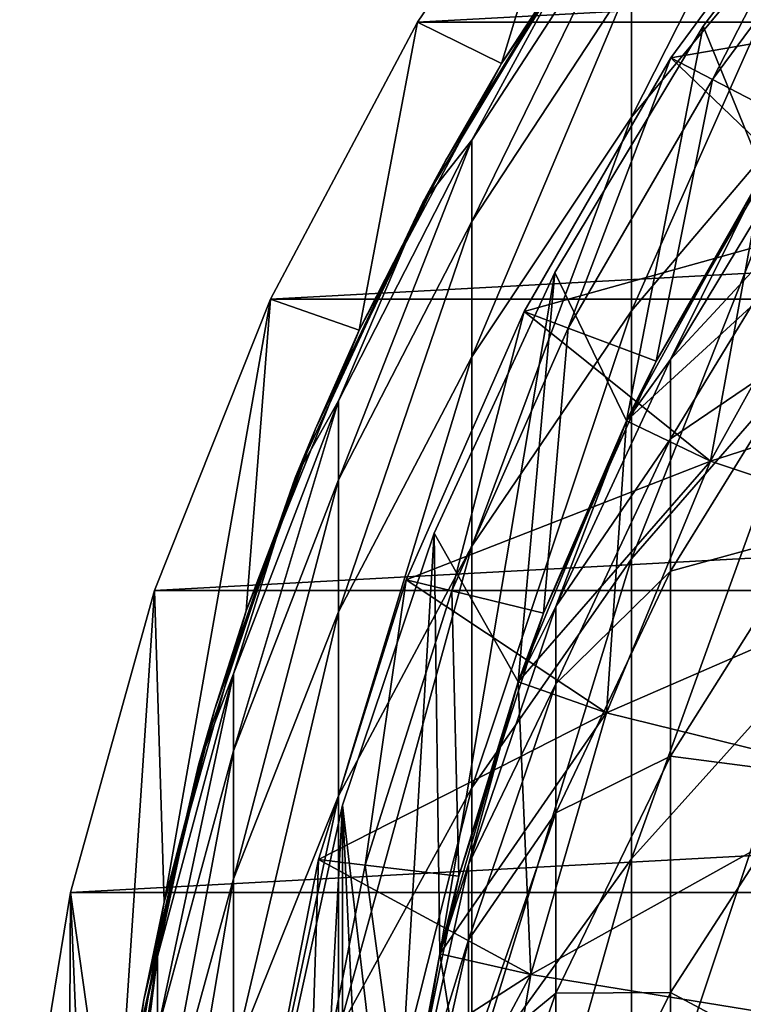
# Model space of a CAD drawing. Header units: millimetres. Extents: x -25 to 64, y -3 to 358.
# Tile 303 of 327: x -15.41 to -11.54, y 344.93 to 350.2. Entities that reach past the tile are written whole.
import ezdxf

# ---------------------------------------------------------------- set-up
doc = ezdxf.new("R2010")
doc.units = ezdxf.units.MM
doc.header["$LTSCALE"] = 52.148148
for name, color, linetype in [('387', 7, 'CONTINUOUS'), ('388', 7, 'CONTINUOUS'), ('390', 7, 'CONTINUOUS'), ('391', 7, 'CONTINUOUS'), ('392', 7, 'CONTINUOUS'), ('397', 7, 'CONTINUOUS'), ('399', 7, 'CONTINUOUS'), ('400', 7, 'CONTINUOUS'), ('401', 7, 'CONTINUOUS'), ('402', 7, 'CONTINUOUS'), ('403', 7, 'CONTINUOUS'), ('404', 7, 'CONTINUOUS'), ('419', 7, 'CONTINUOUS'), ('421', 7, 'CONTINUOUS'), ('422', 7, 'CONTINUOUS'), ('423', 7, 'CONTINUOUS'), ('424', 7, 'CONTINUOUS'), ('425', 7, 'CONTINUOUS'), ('426', 7, 'CONTINUOUS'), ('427', 7, 'CONTINUOUS'), ('428', 7, 'CONTINUOUS'), ('429', 7, 'CONTINUOUS'), ('430', 7, 'CONTINUOUS'), ('431', 7, 'CONTINUOUS'), ('432', 7, 'CONTINUOUS'), ('433', 7, 'CONTINUOUS'), ('434', 7, 'CONTINUOUS'), ('453', 7, 'CONTINUOUS'), ('454', 7, 'CONTINUOUS'), ('455', 7, 'CONTINUOUS'), ('484', 7, 'CONTINUOUS')]:
    doc.layers.add(name, color=color, linetype=linetype)

msp = doc.modelspace()

# ---------------------------------------------------------------- linework, layer by layer
at = {"layer": '387', "color": 7, "linetype": 'CONTINUOUS', "true_color": 0xaaaaaa}
for points in [[(-11.1472, 350.8726, 32.8214), (-12.1353, 349.6827, 33.0914), (-11.1472, 351.6332, 36.8704), (-11.1472, 350.8726, 32.8214)], [(-11.1472, 351.6332, 36.8704), (-12.1353, 349.6827, 33.0914), (-12.1353, 350.4264, 37.0507), (-11.1472, 351.6332, 36.8704)], [(-12.1353, 350.4264, 37.0507), (-12.9904, 349.1241, 37.2452), (-12.1353, 350.872, 41.0545), (-12.1353, 350.4264, 37.0507)], [(-12.1353, 350.872, 41.0545), (-12.9904, 349.1241, 37.2452), (-12.9904, 349.5587, 41.1511), (-12.1353, 350.872, 41.0545)], [(-12.1353, 350.872, 41.0545), (-12.9904, 349.5587, 41.1511), (-12.4153, 350.6178, 45), (-12.1353, 350.872, 41.0545)], [(-11.1472, 349.8112, 28.8405), (-12.1353, 348.6448, 29.1988), (-11.1472, 350.8726, 32.8214), (-11.1472, 349.8112, 28.8405)], [(-11.1472, 350.8726, 32.8214), (-12.1353, 348.6448, 29.1988), (-12.1353, 349.6827, 33.0914), (-11.1472, 350.8726, 32.8214)], [(-12.4153, 350.6178, 45), (-12.9904, 349.5587, 41.1511), (-13.2527, 349.2261, 45), (-12.4153, 350.6178, 45)], [(-12.1353, 349.6827, 33.0914), (-12.9904, 348.3985, 33.3827), (-12.1353, 350.4264, 37.0507), (-12.1353, 349.6827, 33.0914)], [(-12.1353, 350.4264, 37.0507), (-12.9904, 348.3985, 33.3827), (-12.9904, 349.1241, 37.2452), (-12.1353, 350.4264, 37.0507)], [(-11.1472, 348.455, 24.9502), (-12.1353, 347.3187, 25.3947), (-11.1472, 349.8112, 28.8405), (-11.1472, 348.455, 24.9502)], [(-11.1472, 349.8112, 28.8405), (-12.1353, 347.3187, 25.3947), (-12.1353, 348.6448, 29.1988), (-11.1472, 349.8112, 28.8405)], [(-12.1353, 348.6448, 29.1988), (-12.9904, 347.3861, 29.5854), (-12.1353, 349.6827, 33.0914), (-12.1353, 348.6448, 29.1988)], [(-12.1353, 349.6827, 33.0914), (-12.9904, 347.3861, 29.5854), (-12.9904, 348.3985, 33.3827), (-12.1353, 349.6827, 33.0914)], [(-12.9904, 349.1241, 37.2452), (-13.7032, 347.7405, 37.4518), (-12.9904, 349.5587, 41.1511), (-12.9904, 349.1241, 37.2452)], [(-12.9904, 349.5587, 41.1511), (-13.7032, 347.7405, 37.4518), (-13.7032, 348.1635, 41.2536), (-12.9904, 349.5587, 41.1511)], [(-12.9904, 349.5587, 41.1511), (-13.7032, 348.1635, 41.2536), (-13.2527, 349.2261, 45), (-12.9904, 349.5587, 41.1511)], [(-13.2527, 349.2261, 45), (-13.7032, 348.1635, 41.2536), (-13.9347, 347.7521, 45), (-13.2527, 349.2261, 45)], [(-12.9904, 348.3985, 33.3827), (-13.7032, 347.0343, 33.6923), (-12.9904, 349.1241, 37.2452), (-12.9904, 348.3985, 33.3827)], [(-12.9904, 349.1241, 37.2452), (-13.7032, 347.0343, 33.6923), (-13.7032, 347.7405, 37.4518), (-12.9904, 349.1241, 37.2452)], [(-12.1353, 347.3187, 25.3947), (-12.9904, 346.0924, 25.8744), (-12.1353, 348.6448, 29.1988), (-12.1353, 347.3187, 25.3947)], [(-12.1353, 348.6448, 29.1988), (-12.9904, 346.0924, 25.8744), (-12.9904, 347.3861, 29.5854), (-12.1353, 348.6448, 29.1988)], [(-11.1472, 346.8116, 21.1723), (-12.1353, 345.7117, 21.7006), (-11.1472, 348.455, 24.9502), (-11.1472, 346.8116, 21.1723)], [(-11.1472, 348.455, 24.9502), (-12.1353, 345.7117, 21.7006), (-12.1353, 347.3187, 25.3947), (-11.1472, 348.455, 24.9502)], [(-12.9904, 347.3861, 29.5854), (-13.7032, 346.0488, 29.9962), (-12.9904, 348.3985, 33.3827), (-12.9904, 347.3861, 29.5854)], [(-12.9904, 348.3985, 33.3827), (-13.7032, 346.0488, 29.9962), (-13.7032, 347.0343, 33.6923), (-12.9904, 348.3985, 33.3827)], [(-13.7032, 347.7405, 37.4518), (-14.2658, 346.2908, 37.6683), (-13.7032, 348.1635, 41.2536), (-13.7032, 347.7405, 37.4518)], [(-13.7032, 348.1635, 41.2536), (-14.2658, 346.2908, 37.6683), (-14.2658, 346.7017, 41.3611), (-13.7032, 348.1635, 41.2536)], [(-13.7032, 348.1635, 41.2536), (-14.2658, 346.7017, 41.3611), (-13.9347, 347.7521, 45), (-13.7032, 348.1635, 41.2536)], [(-13.9347, 347.7521, 45), (-14.2658, 346.7017, 41.3611), (-14.4532, 346.2129, 45), (-13.9347, 347.7521, 45)], [(-13.7032, 347.0343, 33.6923), (-14.2658, 345.6048, 34.0167), (-13.7032, 347.7405, 37.4518), (-13.7032, 347.0343, 33.6923)], [(-13.7032, 347.7405, 37.4518), (-14.2658, 345.6048, 34.0167), (-14.2658, 346.2908, 37.6683), (-13.7032, 347.7405, 37.4518)], [(-12.9904, 346.0924, 25.8744), (-13.7032, 344.7895, 26.3841), (-12.9904, 347.3861, 29.5854), (-12.9904, 346.0924, 25.8744)], [(-12.9904, 347.3861, 29.5854), (-13.7032, 344.7895, 26.3841), (-13.7032, 346.0488, 29.9962), (-12.9904, 347.3861, 29.5854)], [(-12.1353, 345.7117, 21.7006), (-12.9904, 344.5247, 22.2706), (-12.1353, 347.3187, 25.3947), (-12.1353, 345.7117, 21.7006)], [(-12.1353, 347.3187, 25.3947), (-12.9904, 344.5247, 22.2706), (-12.9904, 346.0924, 25.8744), (-12.1353, 347.3187, 25.3947)], [(-13.7032, 346.0488, 29.9962), (-14.2658, 344.6476, 30.4265), (-13.7032, 347.0343, 33.6923), (-13.7032, 346.0488, 29.9962)], [(-13.7032, 347.0343, 33.6923), (-14.2658, 344.6476, 30.4265), (-14.2658, 345.6048, 34.0167), (-13.7032, 347.0343, 33.6923)], [(-11.1472, 344.8901, 17.5279), (-12.1353, 343.8328, 18.1369), (-11.1472, 346.8116, 21.1723), (-11.1472, 344.8901, 17.5279)], [(-11.1472, 346.8116, 21.1723), (-12.1353, 343.8328, 18.1369), (-12.1353, 345.7117, 21.7006), (-11.1472, 346.8116, 21.1723)], [(-14.2658, 346.2908, 37.6683), (-14.6722, 344.7908, 37.8924), (-14.2658, 346.7017, 41.3611), (-14.2658, 346.2908, 37.6683)], [(-14.2658, 346.7017, 41.3611), (-14.6722, 344.7908, 37.8924), (-14.6722, 345.1892, 41.4723), (-14.2658, 346.7017, 41.3611)], [(-14.2658, 346.7017, 41.3611), (-14.6722, 345.1892, 41.4723), (-14.4532, 346.2129, 45), (-14.2658, 346.7017, 41.3611)], [(-14.2658, 345.6048, 34.0167), (-14.6722, 344.1258, 34.3522), (-14.2658, 346.2908, 37.6683), (-14.2658, 345.6048, 34.0167)], [(-14.2658, 346.2908, 37.6683), (-14.6722, 344.1258, 34.3522), (-14.6722, 344.7908, 37.8924), (-14.2658, 346.2908, 37.6683)], [(-14.4532, 346.2129, 45), (-14.6722, 345.1892, 41.4723), (-14.8024, 344.6267, 45), (-14.4532, 346.2129, 45)], [(-13.7032, 344.7895, 26.3841), (-14.2658, 343.4245, 26.9181), (-13.7032, 346.0488, 29.9962), (-13.7032, 344.7895, 26.3841)], [(-13.7032, 346.0488, 29.9962), (-14.2658, 343.4245, 26.9181), (-14.2658, 344.6476, 30.4265), (-13.7032, 346.0488, 29.9962)], [(-12.9904, 344.5247, 22.2706), (-13.7032, 343.2636, 22.8763), (-12.9904, 346.0924, 25.8744), (-12.9904, 344.5247, 22.2706)], [(-12.9904, 346.0924, 25.8744), (-13.7032, 343.2636, 22.8763), (-13.7032, 344.7895, 26.3841), (-12.9904, 346.0924, 25.8744)], [(-12.1353, 343.8328, 18.1369), (-12.9904, 342.6918, 18.7942), (-12.1353, 345.7117, 21.7006), (-12.1353, 343.8328, 18.1369)], [(-12.1353, 345.7117, 21.7006), (-12.9904, 342.6918, 18.7942), (-12.9904, 344.5247, 22.2706), (-12.1353, 345.7117, 21.7006)], [(-14.2658, 344.6476, 30.4265), (-14.6722, 343.1978, 30.8718), (-14.2658, 345.6048, 34.0167), (-14.2658, 344.6476, 30.4265)], [(-14.2658, 345.6048, 34.0167), (-14.6722, 343.1978, 30.8718), (-14.6722, 344.1258, 34.3522), (-14.2658, 345.6048, 34.0167)], [(-14.6722, 344.7908, 37.8924), (-14.9178, 343.2571, 38.1214), (-14.6722, 345.1892, 41.4723), (-14.6722, 344.7908, 37.8924)], [(-14.6722, 345.1892, 41.4723), (-14.9178, 343.2571, 38.1214), (-14.9178, 343.6426, 41.586), (-14.6722, 345.1892, 41.4723)], [(-14.6722, 345.1892, 41.4723), (-14.9178, 343.6426, 41.586), (-14.8024, 344.6267, 45), (-14.6722, 345.1892, 41.4723)]]:
    msp.add_3dface(points, dxfattribs=at)
at = {"layer": '388', "color": 7, "linetype": 'CONTINUOUS', "true_color": 0xaaaaaa}
for points in [[(-11.9274, 348.3854, 41.2373), (-11.1738, 349.1993, 37.234), (-11.1738, 349.6345, 41.1455), (-11.9274, 348.3854, 41.2373)], [(-11.9274, 348.3854, 41.2373), (-11.1738, 349.6345, 41.1455), (-11.4308, 349.3824, 45), (-11.9274, 348.3854, 41.2373)], [(-12.1631, 348.0574, 45), (-11.9274, 348.3854, 41.2373), (-11.4308, 349.3824, 45), (-12.1631, 348.0574, 45)], [(-11.9274, 347.9605, 37.419), (-11.1738, 348.4727, 33.3659), (-11.1738, 349.1993, 37.234), (-11.9274, 347.9605, 37.419)], [(-11.9274, 347.9605, 37.419), (-11.1738, 349.1993, 37.234), (-11.9274, 348.3854, 41.2373), (-11.9274, 347.9605, 37.419)], [(-11.9274, 347.2512, 33.6431), (-11.1738, 347.4587, 29.5631), (-11.1738, 348.4727, 33.3659), (-11.9274, 347.2512, 33.6431)], [(-11.9274, 347.2512, 33.6431), (-11.1738, 348.4727, 33.3659), (-11.9274, 347.9605, 37.419), (-11.9274, 347.2512, 33.6431)], [(-12.5412, 347.0623, 41.3346), (-11.9274, 347.9605, 37.419), (-11.9274, 348.3854, 41.2373), (-12.5412, 347.0623, 41.3346)], [(-12.5412, 347.0623, 41.3346), (-11.9274, 348.3854, 41.2373), (-12.1631, 348.0574, 45), (-12.5412, 347.0623, 41.3346)], [(-12.7424, 346.6588, 45), (-12.5412, 347.0623, 41.3346), (-12.1631, 348.0574, 45), (-12.7424, 346.6588, 45)], [(-12.5412, 346.6484, 37.6149), (-11.9274, 347.2512, 33.6431), (-11.9274, 347.9605, 37.419), (-12.5412, 346.6484, 37.6149)], [(-12.5412, 346.6484, 37.6149), (-11.9274, 347.9605, 37.419), (-12.5412, 347.0623, 41.3346), (-12.5412, 346.6484, 37.6149)], [(-11.9274, 346.2614, 29.9308), (-11.1738, 346.1632, 25.8467), (-11.1738, 347.4587, 29.5631), (-11.9274, 346.2614, 29.9308)], [(-11.9274, 346.2614, 29.9308), (-11.1738, 347.4587, 29.5631), (-11.9274, 347.2512, 33.6431), (-11.9274, 346.2614, 29.9308)], [(-12.5412, 345.9574, 33.9366), (-11.9274, 346.2614, 29.9308), (-11.9274, 347.2512, 33.6431), (-12.5412, 345.9574, 33.9366)], [(-12.5412, 345.9574, 33.9366), (-11.9274, 347.2512, 33.6431), (-12.5412, 346.6484, 37.6149), (-12.5412, 345.9574, 33.9366)], [(-13.0079, 345.6808, 41.4361), (-12.5412, 346.6484, 37.6149), (-12.5412, 347.0623, 41.3346), (-13.0079, 345.6808, 41.4361)], [(-13.0079, 345.6808, 41.4361), (-12.5412, 347.0623, 41.3346), (-12.7424, 346.6588, 45), (-13.0079, 345.6808, 41.4361)], [(-13.1615, 345.204, 45), (-13.0079, 345.6808, 41.4361), (-12.7424, 346.6588, 45), (-13.1615, 345.204, 45)], [(-13.0079, 345.2784, 37.8195), (-12.5412, 345.9574, 33.9366), (-12.5412, 346.6484, 37.6149), (-13.0079, 345.2784, 37.8195)], [(-13.0079, 345.2784, 37.8195), (-12.5412, 346.6484, 37.6149), (-13.0079, 345.6808, 41.4361), (-13.0079, 345.2784, 37.8195)], [(-12.5412, 344.9932, 30.3204), (-11.9274, 344.9967, 26.303), (-11.9274, 346.2614, 29.9308), (-12.5412, 344.9932, 30.3204)], [(-12.5412, 344.9932, 30.3204), (-11.9274, 346.2614, 29.9308), (-12.5412, 345.9574, 33.9366), (-12.5412, 344.9932, 30.3204)], [(-11.9274, 344.9967, 26.303), (-11.1738, 346.1632, 25.8467), (-11.9274, 346.2614, 29.9308), (-11.9274, 344.9967, 26.303)], [(-11.9274, 344.9967, 26.303), (-11.1738, 344.5932, 22.2377), (-11.1738, 346.1632, 25.8467), (-11.9274, 344.9967, 26.303)], [(-13.0079, 344.6066, 34.2432), (-12.5412, 344.9932, 30.3204), (-12.5412, 345.9574, 33.9366), (-13.0079, 344.6066, 34.2432)], [(-13.0079, 344.6066, 34.2432), (-12.5412, 345.9574, 33.9366), (-13.0079, 345.2784, 37.8195), (-13.0079, 344.6066, 34.2432)], [(-13.3222, 344.2571, 41.5408), (-13.0079, 345.2784, 37.8195), (-13.0079, 345.6808, 41.4361), (-13.3222, 344.2571, 41.5408)], [(-13.3222, 344.2571, 41.5408), (-13.0079, 345.6808, 41.4361), (-13.1615, 345.204, 45), (-13.3222, 344.2571, 41.5408)], [(-13.3222, 343.8665, 38.0304), (-13.0079, 344.6066, 34.2432), (-13.0079, 345.2784, 37.8195), (-13.3222, 343.8665, 38.0304)], [(-13.3222, 343.8665, 38.0304), (-13.0079, 345.2784, 37.8195), (-13.3222, 344.2571, 41.5408), (-13.3222, 343.8665, 38.0304)], [(-13.4151, 343.7115, 45), (-13.3222, 344.2571, 41.5408), (-13.1615, 345.204, 45), (-13.4151, 343.7115, 45)], [(-13.0079, 343.6691, 30.7271), (-12.5412, 343.7612, 26.7863), (-12.5412, 344.9932, 30.3204), (-13.0079, 343.6691, 30.7271)], [(-13.0079, 343.6691, 30.7271), (-12.5412, 344.9932, 30.3204), (-13.0079, 344.6066, 34.2432), (-13.0079, 343.6691, 30.7271)], [(-12.5412, 343.7612, 26.7863), (-11.9274, 343.4642, 22.78), (-11.9274, 344.9967, 26.303), (-12.5412, 343.7612, 26.7863)], [(-12.5412, 343.7612, 26.7863), (-11.9274, 344.9967, 26.303), (-12.5412, 344.9932, 30.3204), (-12.5412, 343.7612, 26.7863)], [(-11.9274, 343.4642, 22.78), (-11.1738, 344.5932, 22.2377), (-11.9274, 344.9967, 26.303), (-11.9274, 343.4642, 22.78)]]:
    msp.add_3dface(points, dxfattribs=at)
at = {"layer": '390', "color": 7, "linetype": 'CONTINUOUS', "true_color": 0xaaaaaa}
for points in [[(-12.8306, 349.9702, 101), (-11.918, 351.3083, 101), (-12.2838, 350.8087, 100), (-12.8306, 349.9702, 101)], [(-13.1301, 349.4526, 100), (-12.8306, 349.9702, 101), (-12.2838, 350.8087, 100), (-13.1301, 349.4526, 100)], [(-13.5935, 348.5416, 101), (-12.8306, 349.9702, 101), (-13.1301, 349.4526, 100), (-13.5935, 348.5416, 101)], [(-13.8273, 348.0143, 100), (-13.5935, 348.5416, 101), (-13.1301, 349.4526, 100), (-13.8273, 348.0143, 100)], [(-14.198, 347.039, 101), (-13.5935, 348.5416, 101), (-13.8273, 348.0143, 100), (-14.198, 347.039, 101)], [(-14.3675, 346.5099, 100), (-14.198, 347.039, 101), (-13.8273, 348.0143, 100), (-14.3675, 346.5099, 100)], [(-14.637, 345.48, 101), (-14.198, 347.039, 101), (-14.3675, 346.5099, 100), (-14.637, 345.48, 101)], [(-14.7445, 344.9565, 100), (-14.637, 345.48, 101), (-14.3675, 346.5099, 100), (-14.7445, 344.9565, 100)], [(-14.9053, 343.8827, 101), (-14.637, 345.48, 101), (-14.7445, 344.9565, 100), (-14.9053, 343.8827, 101)], [(-14.9542, 343.3719, 100), (-14.9053, 343.8827, 101), (-14.7445, 344.9565, 100), (-14.9542, 343.3719, 100)]]:
    msp.add_3dface(points, dxfattribs=at)
at = {"layer": '391', "color": 7, "linetype": 'CONTINUOUS', "true_color": 0xaaaaaa}
for points in [[(-12.4153, 350.6178, 45), (-13.1301, 349.4526, 100), (-12.2838, 350.8087, 100), (-12.4153, 350.6178, 45)], [(-12.4153, 350.6178, 45), (-13.2527, 349.2261, 45), (-13.1301, 349.4526, 100), (-12.4153, 350.6178, 45)], [(-13.2527, 349.2261, 45), (-13.8273, 348.0143, 100), (-13.1301, 349.4526, 100), (-13.2527, 349.2261, 45)], [(-13.2527, 349.2261, 45), (-13.9347, 347.7521, 45), (-13.8273, 348.0143, 100), (-13.2527, 349.2261, 45)], [(-13.9347, 347.7521, 45), (-14.3675, 346.5099, 100), (-13.8273, 348.0143, 100), (-13.9347, 347.7521, 45)], [(-13.9347, 347.7521, 45), (-14.4532, 346.2129, 45), (-14.3675, 346.5099, 100), (-13.9347, 347.7521, 45)], [(-14.4532, 346.2129, 45), (-14.7445, 344.9565, 100), (-14.3675, 346.5099, 100), (-14.4532, 346.2129, 45)], [(-14.4532, 346.2129, 45), (-14.8024, 344.6267, 45), (-14.7445, 344.9565, 100), (-14.4532, 346.2129, 45)], [(-14.8024, 344.6267, 45), (-14.9542, 343.3719, 100), (-14.7445, 344.9565, 100), (-14.8024, 344.6267, 45)]]:
    msp.add_3dface(points, dxfattribs=at)
at = {"layer": '392', "color": 7, "linetype": 'CONTINUOUS', "true_color": 0xaaaaaa}
for points in [[(-12.1631, 348.0574, 45), (-11.4308, 349.3824, 45), (-12.1631, 348.0574, 64), (-12.1631, 348.0574, 45)], [(-12.1631, 348.0574, 64), (-11.4308, 349.3824, 45), (-11.4308, 349.3824, 64), (-12.1631, 348.0574, 64)], [(-12.7424, 346.6588, 45), (-12.1631, 348.0574, 45), (-12.7424, 346.6587, 64), (-12.7424, 346.6588, 45)], [(-12.7424, 346.6587, 64), (-12.1631, 348.0574, 45), (-12.1631, 348.0574, 64), (-12.7424, 346.6587, 64)], [(-13.1615, 345.204, 45), (-12.7424, 346.6588, 45), (-13.1615, 345.204, 64), (-13.1615, 345.204, 45)], [(-13.1615, 345.204, 64), (-12.7424, 346.6588, 45), (-12.7424, 346.6587, 64), (-13.1615, 345.204, 64)], [(-13.4151, 343.7115, 45), (-13.1615, 345.204, 45), (-13.4151, 343.7115, 64), (-13.4151, 343.7115, 45)], [(-13.4151, 343.7115, 64), (-13.1615, 345.204, 45), (-13.1615, 345.204, 64), (-13.4151, 343.7115, 64)]]:
    msp.add_3dface(points, dxfattribs=at)
at = {"layer": '397', "color": 7, "linetype": 'CONTINUOUS', "true_color": 0xaaaaaa}
for points in [[(-11.7532, 350.1688, 64), (-11.4308, 349.3824, 64), (-10.8227, 351.3929, 64), (-11.7532, 350.1688, 64)], [(-12.5459, 348.8514, 64), (-12.1631, 348.0574, 64), (-11.7532, 350.1688, 64), (-12.5459, 348.8514, 64)], [(-12.1631, 348.0574, 64), (-11.4308, 349.3824, 64), (-11.7532, 350.1688, 64), (-12.1631, 348.0574, 64)], [(-13.1915, 347.4559, 64), (-12.7424, 346.6587, 64), (-12.5459, 348.8514, 64), (-13.1915, 347.4559, 64)], [(-12.7424, 346.6587, 64), (-12.1631, 348.0574, 64), (-12.5459, 348.8514, 64), (-12.7424, 346.6587, 64)], [(-13.6824, 345.9989, 64), (-13.4151, 343.7115, 64), (-13.1915, 347.4559, 64), (-13.6824, 345.9989, 64)], [(-13.4151, 343.7115, 64), (-13.1615, 345.204, 64), (-13.1915, 347.4559, 64), (-13.4151, 343.7115, 64)], [(-13.1615, 345.204, 64), (-12.7424, 346.6587, 64), (-13.1915, 347.4559, 64), (-13.1615, 345.204, 64)], [(-14.0129, 344.4973, 64), (-13.6824, 338.4011, 64), (-13.6824, 345.9989, 64), (-14.0129, 344.4973, 64)], [(-13.5, 342.2, 64), (-13.4151, 343.7115, 64), (-13.6824, 345.9989, 64), (-13.5, 342.2, 64)], [(-13.6824, 338.4011, 64), (-13.5, 342.2, 64), (-13.6824, 345.9989, 64), (-13.6824, 338.4011, 64)]]:
    msp.add_3dface(points, dxfattribs=at)
at = {"layer": '399', "color": 7, "linetype": 'CONTINUOUS', "true_color": 0xaaaaaa}
for points in [[(-11.7532, 350.1688, 67), (-10.8227, 351.3929, 67), (-11.4308, 349.3824, 67), (-11.7532, 350.1688, 67)], [(-12.5459, 348.8514, 67), (-11.7532, 350.1688, 67), (-12.1631, 348.0574, 67), (-12.5459, 348.8514, 67)], [(-12.1631, 348.0574, 67), (-11.7532, 350.1688, 67), (-11.4308, 349.3824, 67), (-12.1631, 348.0574, 67)], [(-13.1915, 347.4559, 67), (-12.5459, 348.8514, 67), (-13.1615, 345.204, 67), (-13.1915, 347.4559, 67)], [(-13.1615, 345.204, 67), (-12.5459, 348.8514, 67), (-12.7424, 346.6587, 67), (-13.1615, 345.204, 67)], [(-12.7424, 346.6587, 67), (-12.5459, 348.8514, 67), (-12.1631, 348.0574, 67), (-12.7424, 346.6587, 67)], [(-13.6824, 345.9989, 67), (-13.1915, 347.4559, 67), (-13.4151, 343.7115, 67), (-13.6824, 345.9989, 67)], [(-13.4151, 343.7115, 67), (-13.1915, 347.4559, 67), (-13.1615, 345.204, 67), (-13.4151, 343.7115, 67)], [(-14.0129, 344.4973, 67), (-13.6824, 345.9989, 67), (-14.0129, 339.9027, 67), (-14.0129, 344.4973, 67)], [(-14.0129, 339.9027, 67), (-13.6824, 345.9989, 67), (-13.6824, 338.4011, 67), (-14.0129, 339.9027, 67)], [(-13.6824, 338.4011, 67), (-13.6824, 345.9989, 67), (-13.5, 342.2, 67), (-13.6824, 338.4011, 67)], [(-13.5, 342.2, 67), (-13.6824, 345.9989, 67), (-13.4151, 343.7115, 67), (-13.5, 342.2, 67)]]:
    msp.add_3dface(points, dxfattribs=at)
at = {"layer": '400', "color": 7, "linetype": 'CONTINUOUS', "true_color": 0xaaaaaa}
for points in [[(-11.7532, 350.1688, 64), (-10.8227, 351.3929, 64), (-11.7532, 350.1688, 67), (-11.7532, 350.1688, 64)], [(-10.8227, 351.3929, 64), (-10.8227, 351.3929, 67), (-11.7532, 350.1688, 67), (-10.8227, 351.3929, 64)], [(-12.5459, 348.8514, 64), (-11.7532, 350.1688, 64), (-12.5459, 348.8514, 67), (-12.5459, 348.8514, 64)], [(-11.7532, 350.1688, 64), (-11.7532, 350.1688, 67), (-12.5459, 348.8514, 67), (-11.7532, 350.1688, 64)], [(-13.1915, 347.4559, 64), (-12.5459, 348.8514, 64), (-13.1915, 347.4559, 67), (-13.1915, 347.4559, 64)], [(-12.5459, 348.8514, 64), (-12.5459, 348.8514, 67), (-13.1915, 347.4559, 67), (-12.5459, 348.8514, 64)], [(-13.6824, 345.9989, 64), (-13.1915, 347.4559, 64), (-13.6824, 345.9989, 67), (-13.6824, 345.9989, 64)], [(-13.1915, 347.4559, 64), (-13.1915, 347.4559, 67), (-13.6824, 345.9989, 67), (-13.1915, 347.4559, 64)], [(-14.0129, 344.4973, 64), (-13.6824, 345.9989, 64), (-14.0129, 344.4973, 67), (-14.0129, 344.4973, 64)], [(-13.6824, 345.9989, 64), (-13.6824, 345.9989, 67), (-14.0129, 344.4973, 67), (-13.6824, 345.9989, 64)]]:
    msp.add_3dface(points, dxfattribs=at)
at = {"layer": '401', "color": 7, "linetype": 'CONTINUOUS', "true_color": 0xaaaaaa}
for points in [[(-10.9952, 351.2646, 99), (-11.9252, 350.0007, 99), (-11.7025, 349.8845, 99), (-10.9952, 351.2646, 99)], [(-10.7884, 351.1225, 99), (-10.9952, 351.2646, 99), (-11.7025, 349.8845, 99), (-10.7884, 351.1225, 99)], [(-11.9252, 350.0007, 99), (-12.7106, 348.6424, 99), (-12.4752, 348.5537, 99), (-11.9252, 350.0007, 99)], [(-11.7025, 349.8845, 99), (-11.9252, 350.0007, 99), (-12.4752, 348.5537, 99), (-11.7025, 349.8845, 99)], [(-12.7106, 348.6424, 99), (-13.3418, 347.2058, 99), (-13.0971, 347.1462, 99), (-12.7106, 348.6424, 99)], [(-12.4752, 348.5537, 99), (-12.7106, 348.6424, 99), (-13.0971, 347.1462, 99), (-12.4752, 348.5537, 99)], [(-13.3418, 347.2058, 99), (-13.8113, 345.7086, 99), (-13.5609, 345.6789, 99), (-13.3418, 347.2058, 99)], [(-13.0971, 347.1462, 99), (-13.3418, 347.2058, 99), (-13.5609, 345.6789, 99), (-13.0971, 347.1462, 99)], [(-13.8113, 345.7086, 99), (-14.1133, 344.1689, 99), (-13.8608, 344.1696, 99), (-13.8113, 345.7086, 99)], [(-13.5609, 345.6789, 99), (-13.8113, 345.7086, 99), (-13.8608, 344.1696, 99), (-13.5609, 345.6789, 99)]]:
    msp.add_3dface(points, dxfattribs=at)
at = {"layer": '402', "color": 7, "linetype": 'CONTINUOUS', "true_color": 0xaaaaaa}
for points in [[(-11.9252, 350.0007, 99), (-10.9952, 351.2646, 99), (-11.9252, 350.0008, 100), (-11.9252, 350.0007, 99)], [(-11.9252, 350.0008, 100), (-10.9952, 351.2646, 99), (-10.9952, 351.2646, 100), (-11.9252, 350.0008, 100)], [(-12.7106, 348.6424, 100), (-11.9252, 350.0007, 99), (-11.9252, 350.0008, 100), (-12.7106, 348.6424, 100)], [(-12.7106, 348.6424, 99), (-11.9252, 350.0007, 99), (-12.7106, 348.6424, 100), (-12.7106, 348.6424, 99)], [(-13.3418, 347.2058, 99), (-12.7106, 348.6424, 99), (-13.3418, 347.2059, 100), (-13.3418, 347.2058, 99)], [(-13.3418, 347.2059, 100), (-12.7106, 348.6424, 99), (-12.7106, 348.6424, 100), (-13.3418, 347.2059, 100)], [(-13.8113, 345.7086, 100), (-13.3418, 347.2058, 99), (-13.3418, 347.2059, 100), (-13.8113, 345.7086, 100)], [(-13.8113, 345.7086, 99), (-13.3418, 347.2058, 99), (-13.8113, 345.7086, 100), (-13.8113, 345.7086, 99)], [(-14.1133, 344.1689, 99), (-13.8113, 345.7086, 99), (-14.1133, 344.1689, 100), (-14.1133, 344.1689, 99)], [(-14.1133, 344.1689, 100), (-13.8113, 345.7086, 99), (-13.8113, 345.7086, 100), (-14.1133, 344.1689, 100)]]:
    msp.add_3dface(points, dxfattribs=at)
at = {"layer": '403', "color": 7, "linetype": 'CONTINUOUS', "true_color": 0xaaaaaa}
for points in [[(-10.7884, 351.1225, 99), (-11.7025, 349.8845, 99), (-11.2569, 349.652, 98.5), (-10.7884, 351.1225, 99)], [(-11.7025, 349.8845, 99), (-12.4752, 348.5537, 99), (-12.0042, 348.3766, 98.5), (-11.7025, 349.8845, 99)], [(-11.2569, 349.652, 98.5), (-11.7025, 349.8845, 99), (-12.0042, 348.3766, 98.5), (-11.2569, 349.652, 98.5)], [(-12.4752, 348.5537, 99), (-13.0971, 347.1462, 99), (-12.6075, 347.027, 98.5), (-12.4752, 348.5537, 99)], [(-12.0042, 348.3766, 98.5), (-12.4752, 348.5537, 99), (-12.6075, 347.027, 98.5), (-12.0042, 348.3766, 98.5)], [(-13.0971, 347.1462, 99), (-13.5609, 345.6789, 99), (-13.0597, 345.6196, 98.5), (-13.0971, 347.1462, 99)], [(-12.6075, 347.027, 98.5), (-13.0971, 347.1462, 99), (-13.0597, 345.6196, 98.5), (-12.6075, 347.027, 98.5)], [(-13.5609, 345.6789, 99), (-13.8608, 344.1696, 99), (-13.3553, 344.1711, 98.5), (-13.5609, 345.6789, 99)], [(-13.0597, 345.6196, 98.5), (-13.5609, 345.6789, 99), (-13.3553, 344.1711, 98.5), (-13.0597, 345.6196, 98.5)]]:
    msp.add_3dface(points, dxfattribs=at)
at = {"layer": '404', "color": 7, "linetype": 'CONTINUOUS', "true_color": 0x323232}
for points in [[(-11.7126, 347.8404, 67), (-11.0074, 349.1165, 67), (-9.608, 348.5195, 67), (-11.7126, 347.8404, 67)], [(-10.2768, 347.3611, 67), (-11.7126, 347.8404, 67), (-9.608, 348.5195, 67), (-10.2768, 347.3611, 67)], [(-12.2705, 346.4936, 67), (-11.7126, 347.8404, 67), (-10.2768, 347.3611, 67), (-12.2705, 346.4936, 67)], [(-10.8065, 346.1332, 67), (-12.2705, 346.4936, 67), (-10.2768, 347.3611, 67), (-10.8065, 346.1332, 67)], [(-12.6741, 345.0928, 67), (-12.2705, 346.4936, 67), (-10.8065, 346.1332, 67), (-12.6741, 345.0928, 67)], [(-11.19, 344.8521, 67), (-12.6741, 345.0928, 67), (-10.8065, 346.1332, 67), (-11.19, 344.8521, 67)], [(-12.9182, 343.6557, 67), (-12.6741, 345.0928, 67), (-11.19, 344.8521, 67), (-12.9182, 343.6557, 67)]]:
    msp.add_3dface(points, dxfattribs=at)
at = {"layer": '419', "color": 7, "linetype": 'CONTINUOUS', "true_color": 0x323232}
for points in [[(-11.9252, 350.0008, 100), (-10.9952, 351.2646, 100), (-10.1637, 350.3055, 100), (-11.9252, 350.0008, 100)], [(-11.0074, 349.1165, 100), (-11.9252, 350.0008, 100), (-10.1637, 350.3055, 100), (-11.0074, 349.1165, 100)], [(-12.7106, 348.6424, 100), (-11.9252, 350.0008, 100), (-11.0074, 349.1165, 100), (-12.7106, 348.6424, 100)], [(-11.7126, 347.8404, 100), (-12.7106, 348.6424, 100), (-11.0074, 349.1165, 100), (-11.7126, 347.8404, 100)], [(-13.3418, 347.2059, 100), (-12.7106, 348.6424, 100), (-11.7126, 347.8404, 100), (-13.3418, 347.2059, 100)], [(-12.2705, 346.4936, 100), (-13.3418, 347.2059, 100), (-11.7126, 347.8404, 100), (-12.2705, 346.4936, 100)], [(-13.8113, 345.7086, 100), (-13.3418, 347.2059, 100), (-12.2705, 346.4936, 100), (-13.8113, 345.7086, 100)], [(-12.6741, 345.0928, 100), (-13.8113, 345.7086, 100), (-12.2705, 346.4936, 100), (-12.6741, 345.0928, 100)], [(-14.1133, 344.1689, 100), (-13.8113, 345.7086, 100), (-12.6741, 345.0928, 100), (-14.1133, 344.1689, 100)], [(-12.9182, 343.6557, 100), (-14.1133, 344.1689, 100), (-12.6741, 345.0928, 100), (-12.9182, 343.6557, 100)]]:
    msp.add_3dface(points, dxfattribs=at)
at = {"layer": '421', "color": 7, "linetype": 'CONTINUOUS', "true_color": 0x323232}
for points in [[(-11.0074, 349.1165, 67), (-11.7126, 347.8404, 67), (-11.0074, 349.1165, 82.5), (-11.0074, 349.1165, 67)], [(-11.0074, 349.1165, 82.5), (-11.7126, 347.8404, 67), (-11.7126, 347.8404, 82.5), (-11.0074, 349.1165, 82.5)], [(-11.7126, 347.8404, 67), (-12.2705, 346.4936, 67), (-11.7126, 347.8404, 82.5), (-11.7126, 347.8404, 67)], [(-11.7126, 347.8404, 82.5), (-12.2705, 346.4936, 67), (-12.2705, 346.4935, 82.5), (-11.7126, 347.8404, 82.5)], [(-12.2705, 346.4936, 67), (-12.6741, 345.0928, 67), (-12.2705, 346.4935, 82.5), (-12.2705, 346.4936, 67)], [(-12.2705, 346.4935, 82.5), (-12.6741, 345.0928, 67), (-12.6741, 345.0928, 82.5), (-12.2705, 346.4935, 82.5)], [(-12.6741, 345.0928, 67), (-12.9182, 343.6557, 67), (-12.6741, 345.0928, 82.5), (-12.6741, 345.0928, 67)], [(-12.6741, 345.0928, 82.5), (-12.9182, 343.6557, 67), (-12.9182, 343.6557, 82.5), (-12.6741, 345.0928, 82.5)]]:
    msp.add_3dface(points, dxfattribs=at)
at = {"layer": '422', "color": 7, "linetype": 'CONTINUOUS', "true_color": 0x323232}
for points in [[(-11.4307, 349.3825, 83.125), (-11.7126, 347.8404, 82.5), (-12.1631, 348.0573, 83.125), (-11.4307, 349.3825, 83.125)], [(-11.0074, 349.1165, 82.5), (-11.7126, 347.8404, 82.5), (-11.4307, 349.3825, 83.125), (-11.0074, 349.1165, 82.5)], [(-12.1631, 348.0573, 83.125), (-12.2705, 346.4935, 82.5), (-12.7425, 346.6587, 83.125), (-12.1631, 348.0573, 83.125)], [(-11.7126, 347.8404, 82.5), (-12.2705, 346.4935, 82.5), (-12.1631, 348.0573, 83.125), (-11.7126, 347.8404, 82.5)], [(-12.7425, 346.6587, 83.125), (-12.6741, 345.0928, 82.5), (-13.1615, 345.2041, 83.125), (-12.7425, 346.6587, 83.125)], [(-12.2705, 346.4935, 82.5), (-12.6741, 345.0928, 82.5), (-12.7425, 346.6587, 83.125), (-12.2705, 346.4935, 82.5)], [(-13.1615, 345.2041, 83.125), (-12.9182, 343.6557, 82.5), (-13.4151, 343.7117, 83.125), (-13.1615, 345.2041, 83.125)], [(-12.6741, 345.0928, 82.5), (-12.9182, 343.6557, 82.5), (-13.1615, 345.2041, 83.125), (-12.6741, 345.0928, 82.5)]]:
    msp.add_3dface(points, dxfattribs=at)
at = {"layer": '423', "color": 7, "linetype": 'CONTINUOUS', "true_color": 0x323232}
for points in [[(-11.4307, 349.3825, 83.125), (-12.1631, 348.0573, 83.125), (-11.0074, 349.1165, 83.75), (-11.4307, 349.3825, 83.125)], [(-11.0074, 349.1165, 83.75), (-12.1631, 348.0573, 83.125), (-11.7126, 347.8404, 83.75), (-11.0074, 349.1165, 83.75)], [(-12.1631, 348.0573, 83.125), (-12.7425, 346.6587, 83.125), (-11.7126, 347.8404, 83.75), (-12.1631, 348.0573, 83.125)], [(-11.7126, 347.8404, 83.75), (-12.7425, 346.6587, 83.125), (-12.2705, 346.4935, 83.75), (-11.7126, 347.8404, 83.75)], [(-12.7425, 346.6587, 83.125), (-13.1615, 345.2041, 83.125), (-12.2705, 346.4935, 83.75), (-12.7425, 346.6587, 83.125)], [(-12.2705, 346.4935, 83.75), (-13.1615, 345.2041, 83.125), (-12.6741, 345.0928, 83.75), (-12.2705, 346.4935, 83.75)], [(-13.1615, 345.2041, 83.125), (-13.4151, 343.7117, 83.125), (-12.6741, 345.0928, 83.75), (-13.1615, 345.2041, 83.125)], [(-12.6741, 345.0928, 83.75), (-13.4151, 343.7117, 83.125), (-12.9182, 343.6557, 83.75), (-12.6741, 345.0928, 83.75)]]:
    msp.add_3dface(points, dxfattribs=at)
at = {"layer": '424', "color": 7, "linetype": 'CONTINUOUS', "true_color": 0x323232}
for points in [[(-11.4307, 349.3825, 84.375), (-11.7126, 347.8404, 83.75), (-12.1631, 348.0573, 84.375), (-11.4307, 349.3825, 84.375)], [(-11.0074, 349.1165, 83.75), (-11.7126, 347.8404, 83.75), (-11.4307, 349.3825, 84.375), (-11.0074, 349.1165, 83.75)], [(-12.1631, 348.0573, 84.375), (-12.2705, 346.4935, 83.75), (-12.7425, 346.6587, 84.375), (-12.1631, 348.0573, 84.375)], [(-11.7126, 347.8404, 83.75), (-12.2705, 346.4935, 83.75), (-12.1631, 348.0573, 84.375), (-11.7126, 347.8404, 83.75)], [(-12.7425, 346.6587, 84.375), (-12.6741, 345.0928, 83.75), (-13.1615, 345.2041, 84.375), (-12.7425, 346.6587, 84.375)], [(-12.2705, 346.4935, 83.75), (-12.6741, 345.0928, 83.75), (-12.7425, 346.6587, 84.375), (-12.2705, 346.4935, 83.75)], [(-13.1615, 345.2041, 84.375), (-12.9182, 343.6557, 83.75), (-13.4151, 343.7117, 84.375), (-13.1615, 345.2041, 84.375)], [(-12.6741, 345.0928, 83.75), (-12.9182, 343.6557, 83.75), (-13.1615, 345.2041, 84.375), (-12.6741, 345.0928, 83.75)]]:
    msp.add_3dface(points, dxfattribs=at)
at = {"layer": '425', "color": 7, "linetype": 'CONTINUOUS', "true_color": 0x323232}
for points in [[(-11.4307, 349.3825, 84.375), (-12.1631, 348.0573, 84.375), (-11.0074, 349.1165, 85), (-11.4307, 349.3825, 84.375)], [(-11.0074, 349.1165, 85), (-12.1631, 348.0573, 84.375), (-11.7126, 347.8404, 85), (-11.0074, 349.1165, 85)], [(-12.1631, 348.0573, 84.375), (-12.7425, 346.6587, 84.375), (-11.7126, 347.8404, 85), (-12.1631, 348.0573, 84.375)], [(-11.7126, 347.8404, 85), (-12.7425, 346.6587, 84.375), (-12.2705, 346.4935, 85), (-11.7126, 347.8404, 85)], [(-12.7425, 346.6587, 84.375), (-13.1615, 345.2041, 84.375), (-12.2705, 346.4935, 85), (-12.7425, 346.6587, 84.375)], [(-12.2705, 346.4935, 85), (-13.1615, 345.2041, 84.375), (-12.6741, 345.0928, 85), (-12.2705, 346.4935, 85)], [(-13.1615, 345.2041, 84.375), (-13.4151, 343.7117, 84.375), (-12.6741, 345.0928, 85), (-13.1615, 345.2041, 84.375)], [(-12.6741, 345.0928, 85), (-13.4151, 343.7117, 84.375), (-12.9182, 343.6557, 85), (-12.6741, 345.0928, 85)]]:
    msp.add_3dface(points, dxfattribs=at)
at = {"layer": '426', "color": 7, "linetype": 'CONTINUOUS', "true_color": 0x323232}
for points in [[(-11.4307, 349.3825, 85.625), (-11.7126, 347.8404, 85), (-12.1631, 348.0573, 85.625), (-11.4307, 349.3825, 85.625)], [(-11.0074, 349.1165, 85), (-11.7126, 347.8404, 85), (-11.4307, 349.3825, 85.625), (-11.0074, 349.1165, 85)], [(-12.1631, 348.0573, 85.625), (-12.2705, 346.4935, 85), (-12.7425, 346.6587, 85.625), (-12.1631, 348.0573, 85.625)], [(-11.7126, 347.8404, 85), (-12.2705, 346.4935, 85), (-12.1631, 348.0573, 85.625), (-11.7126, 347.8404, 85)], [(-12.7425, 346.6587, 85.625), (-12.6741, 345.0928, 85), (-13.1615, 345.2041, 85.625), (-12.7425, 346.6587, 85.625)], [(-12.2705, 346.4935, 85), (-12.6741, 345.0928, 85), (-12.7425, 346.6587, 85.625), (-12.2705, 346.4935, 85)], [(-13.1615, 345.2041, 85.625), (-12.9182, 343.6557, 85), (-13.4151, 343.7117, 85.625), (-13.1615, 345.2041, 85.625)], [(-12.6741, 345.0928, 85), (-12.9182, 343.6557, 85), (-13.1615, 345.2041, 85.625), (-12.6741, 345.0928, 85)]]:
    msp.add_3dface(points, dxfattribs=at)
at = {"layer": '427', "color": 7, "linetype": 'CONTINUOUS', "true_color": 0x323232}
for points in [[(-11.4307, 349.3825, 85.625), (-12.1631, 348.0573, 85.625), (-11.0074, 349.1165, 86.25), (-11.4307, 349.3825, 85.625)], [(-11.0074, 349.1165, 86.25), (-12.1631, 348.0573, 85.625), (-11.7126, 347.8404, 86.25), (-11.0074, 349.1165, 86.25)], [(-12.1631, 348.0573, 85.625), (-12.7425, 346.6587, 85.625), (-11.7126, 347.8404, 86.25), (-12.1631, 348.0573, 85.625)], [(-11.7126, 347.8404, 86.25), (-12.7425, 346.6587, 85.625), (-12.2705, 346.4935, 86.25), (-11.7126, 347.8404, 86.25)], [(-12.7425, 346.6587, 85.625), (-13.1615, 345.2041, 85.625), (-12.2705, 346.4935, 86.25), (-12.7425, 346.6587, 85.625)], [(-12.2705, 346.4935, 86.25), (-13.1615, 345.2041, 85.625), (-12.6741, 345.0928, 86.25), (-12.2705, 346.4935, 86.25)], [(-13.1615, 345.2041, 85.625), (-13.4151, 343.7117, 85.625), (-12.6741, 345.0928, 86.25), (-13.1615, 345.2041, 85.625)], [(-12.6741, 345.0928, 86.25), (-13.4151, 343.7117, 85.625), (-12.9182, 343.6557, 86.25), (-12.6741, 345.0928, 86.25)]]:
    msp.add_3dface(points, dxfattribs=at)
at = {"layer": '428', "color": 7, "linetype": 'CONTINUOUS', "true_color": 0x323232}
for points in [[(-11.4307, 349.3825, 86.875), (-11.7126, 347.8404, 86.25), (-12.1631, 348.0573, 86.875), (-11.4307, 349.3825, 86.875)], [(-11.0074, 349.1165, 86.25), (-11.7126, 347.8404, 86.25), (-11.4307, 349.3825, 86.875), (-11.0074, 349.1165, 86.25)], [(-12.1631, 348.0573, 86.875), (-12.2705, 346.4935, 86.25), (-12.7425, 346.6587, 86.875), (-12.1631, 348.0573, 86.875)], [(-11.7126, 347.8404, 86.25), (-12.2705, 346.4935, 86.25), (-12.1631, 348.0573, 86.875), (-11.7126, 347.8404, 86.25)], [(-12.7425, 346.6587, 86.875), (-12.6741, 345.0928, 86.25), (-13.1615, 345.2041, 86.875), (-12.7425, 346.6587, 86.875)], [(-12.2705, 346.4935, 86.25), (-12.6741, 345.0928, 86.25), (-12.7425, 346.6587, 86.875), (-12.2705, 346.4935, 86.25)], [(-13.1615, 345.2041, 86.875), (-12.9182, 343.6557, 86.25), (-13.4151, 343.7117, 86.875), (-13.1615, 345.2041, 86.875)], [(-12.6741, 345.0928, 86.25), (-12.9182, 343.6557, 86.25), (-13.1615, 345.2041, 86.875), (-12.6741, 345.0928, 86.25)]]:
    msp.add_3dface(points, dxfattribs=at)
at = {"layer": '429', "color": 7, "linetype": 'CONTINUOUS', "true_color": 0x323232}
for points in [[(-11.4307, 349.3825, 86.875), (-12.1631, 348.0573, 86.875), (-11.0074, 349.1165, 87.5), (-11.4307, 349.3825, 86.875)], [(-11.0074, 349.1165, 87.5), (-12.1631, 348.0573, 86.875), (-11.7126, 347.8404, 87.5), (-11.0074, 349.1165, 87.5)], [(-12.1631, 348.0573, 86.875), (-12.7425, 346.6587, 86.875), (-11.7126, 347.8404, 87.5), (-12.1631, 348.0573, 86.875)], [(-11.7126, 347.8404, 87.5), (-12.7425, 346.6587, 86.875), (-12.2705, 346.4935, 87.5), (-11.7126, 347.8404, 87.5)], [(-12.7425, 346.6587, 86.875), (-13.1615, 345.2041, 86.875), (-12.2705, 346.4935, 87.5), (-12.7425, 346.6587, 86.875)], [(-12.2705, 346.4935, 87.5), (-13.1615, 345.2041, 86.875), (-12.6741, 345.0928, 87.5), (-12.2705, 346.4935, 87.5)], [(-13.1615, 345.2041, 86.875), (-13.4151, 343.7117, 86.875), (-12.6741, 345.0928, 87.5), (-13.1615, 345.2041, 86.875)], [(-12.6741, 345.0928, 87.5), (-13.4151, 343.7117, 86.875), (-12.9182, 343.6557, 87.5), (-12.6741, 345.0928, 87.5)]]:
    msp.add_3dface(points, dxfattribs=at)
at = {"layer": '430', "color": 7, "linetype": 'CONTINUOUS', "true_color": 0x323232}
for points in [[(-11.4307, 349.3825, 88.125), (-11.7126, 347.8404, 87.5), (-12.1631, 348.0573, 88.125), (-11.4307, 349.3825, 88.125)], [(-11.0074, 349.1165, 87.5), (-11.7126, 347.8404, 87.5), (-11.4307, 349.3825, 88.125), (-11.0074, 349.1165, 87.5)], [(-12.1631, 348.0573, 88.125), (-12.2705, 346.4935, 87.5), (-12.7425, 346.6587, 88.125), (-12.1631, 348.0573, 88.125)], [(-11.7126, 347.8404, 87.5), (-12.2705, 346.4935, 87.5), (-12.1631, 348.0573, 88.125), (-11.7126, 347.8404, 87.5)], [(-12.7425, 346.6587, 88.125), (-12.6741, 345.0928, 87.5), (-13.1615, 345.2041, 88.125), (-12.7425, 346.6587, 88.125)], [(-12.2705, 346.4935, 87.5), (-12.6741, 345.0928, 87.5), (-12.7425, 346.6587, 88.125), (-12.2705, 346.4935, 87.5)], [(-13.1615, 345.2041, 88.125), (-12.9182, 343.6557, 87.5), (-13.4151, 343.7117, 88.125), (-13.1615, 345.2041, 88.125)], [(-12.6741, 345.0928, 87.5), (-12.9182, 343.6557, 87.5), (-13.1615, 345.2041, 88.125), (-12.6741, 345.0928, 87.5)]]:
    msp.add_3dface(points, dxfattribs=at)
at = {"layer": '431', "color": 7, "linetype": 'CONTINUOUS', "true_color": 0x323232}
for points in [[(-11.4307, 349.3825, 88.125), (-12.1631, 348.0573, 88.125), (-11.0074, 349.1165, 88.75), (-11.4307, 349.3825, 88.125)], [(-11.0074, 349.1165, 88.75), (-12.1631, 348.0573, 88.125), (-11.7126, 347.8404, 88.75), (-11.0074, 349.1165, 88.75)], [(-12.1631, 348.0573, 88.125), (-12.7425, 346.6587, 88.125), (-11.7126, 347.8404, 88.75), (-12.1631, 348.0573, 88.125)], [(-11.7126, 347.8404, 88.75), (-12.7425, 346.6587, 88.125), (-12.2705, 346.4935, 88.75), (-11.7126, 347.8404, 88.75)], [(-12.7425, 346.6587, 88.125), (-13.1615, 345.2041, 88.125), (-12.2705, 346.4935, 88.75), (-12.7425, 346.6587, 88.125)], [(-12.2705, 346.4935, 88.75), (-13.1615, 345.2041, 88.125), (-12.6741, 345.0928, 88.75), (-12.2705, 346.4935, 88.75)], [(-13.1615, 345.2041, 88.125), (-13.4151, 343.7117, 88.125), (-12.6741, 345.0928, 88.75), (-13.1615, 345.2041, 88.125)], [(-12.6741, 345.0928, 88.75), (-13.4151, 343.7117, 88.125), (-12.9182, 343.6557, 88.75), (-12.6741, 345.0928, 88.75)]]:
    msp.add_3dface(points, dxfattribs=at)
at = {"layer": '432', "color": 7, "linetype": 'CONTINUOUS', "true_color": 0x323232}
for points in [[(-11.4307, 349.3825, 89.375), (-11.7126, 347.8404, 88.75), (-12.1631, 348.0573, 89.375), (-11.4307, 349.3825, 89.375)], [(-11.0074, 349.1165, 88.75), (-11.7126, 347.8404, 88.75), (-11.4307, 349.3825, 89.375), (-11.0074, 349.1165, 88.75)], [(-12.1631, 348.0573, 89.375), (-12.2705, 346.4935, 88.75), (-12.7425, 346.6587, 89.375), (-12.1631, 348.0573, 89.375)], [(-11.7126, 347.8404, 88.75), (-12.2705, 346.4935, 88.75), (-12.1631, 348.0573, 89.375), (-11.7126, 347.8404, 88.75)], [(-12.7425, 346.6587, 89.375), (-12.6741, 345.0928, 88.75), (-13.1615, 345.2041, 89.375), (-12.7425, 346.6587, 89.375)], [(-12.2705, 346.4935, 88.75), (-12.6741, 345.0928, 88.75), (-12.7425, 346.6587, 89.375), (-12.2705, 346.4935, 88.75)], [(-13.1615, 345.2041, 89.375), (-12.9182, 343.6557, 88.75), (-13.4151, 343.7117, 89.375), (-13.1615, 345.2041, 89.375)], [(-12.6741, 345.0928, 88.75), (-12.9182, 343.6557, 88.75), (-13.1615, 345.2041, 89.375), (-12.6741, 345.0928, 88.75)]]:
    msp.add_3dface(points, dxfattribs=at)
at = {"layer": '433', "color": 7, "linetype": 'CONTINUOUS', "true_color": 0x323232}
for points in [[(-11.4307, 349.3825, 89.375), (-12.1631, 348.0573, 89.375), (-11.0074, 349.1165, 90), (-11.4307, 349.3825, 89.375)], [(-11.0074, 349.1165, 90), (-12.1631, 348.0573, 89.375), (-11.7126, 347.8404, 90), (-11.0074, 349.1165, 90)], [(-12.1631, 348.0573, 89.375), (-12.7425, 346.6587, 89.375), (-11.7126, 347.8404, 90), (-12.1631, 348.0573, 89.375)], [(-11.7126, 347.8404, 90), (-12.7425, 346.6587, 89.375), (-12.2705, 346.4935, 90), (-11.7126, 347.8404, 90)], [(-12.7425, 346.6587, 89.375), (-13.1615, 345.2041, 89.375), (-12.2705, 346.4935, 90), (-12.7425, 346.6587, 89.375)], [(-12.2705, 346.4935, 90), (-13.1615, 345.2041, 89.375), (-12.6741, 345.0928, 90), (-12.2705, 346.4935, 90)], [(-13.1615, 345.2041, 89.375), (-13.4151, 343.7117, 89.375), (-12.6741, 345.0928, 90), (-13.1615, 345.2041, 89.375)], [(-12.6741, 345.0928, 90), (-13.4151, 343.7117, 89.375), (-12.9182, 343.6557, 90), (-12.6741, 345.0928, 90)]]:
    msp.add_3dface(points, dxfattribs=at)
at = {"layer": '434', "color": 7, "linetype": 'CONTINUOUS', "true_color": 0x323232}
for points in [[(-11.7126, 347.8404, 100), (-11.0074, 349.1165, 100), (-11.7126, 347.8404, 90), (-11.7126, 347.8404, 100)], [(-11.0074, 349.1165, 100), (-11.0074, 349.1165, 90), (-11.7126, 347.8404, 90), (-11.0074, 349.1165, 100)], [(-12.2705, 346.4936, 100), (-11.7126, 347.8404, 100), (-12.2705, 346.4935, 90), (-12.2705, 346.4936, 100)], [(-11.7126, 347.8404, 100), (-11.7126, 347.8404, 90), (-12.2705, 346.4935, 90), (-11.7126, 347.8404, 100)], [(-12.6741, 345.0928, 100), (-12.2705, 346.4936, 100), (-12.6741, 345.0928, 90), (-12.6741, 345.0928, 100)], [(-12.2705, 346.4936, 100), (-12.2705, 346.4935, 90), (-12.6741, 345.0928, 90), (-12.2705, 346.4936, 100)], [(-12.9182, 343.6557, 100), (-12.6741, 345.0928, 100), (-12.9182, 343.6557, 90), (-12.9182, 343.6557, 100)], [(-12.6741, 345.0928, 100), (-12.6741, 345.0928, 90), (-12.9182, 343.6557, 90), (-12.6741, 345.0928, 100)]]:
    msp.add_3dface(points, dxfattribs=at)
at = {"layer": '453', "color": 7, "linetype": 'CONTINUOUS', "true_color": 0x323232}
for points in [[(-12.3394, 351.5802, 101), (-12.8306, 349.9702, 101), (-13.2812, 350.1912, 101), (-12.3394, 351.5802, 101)], [(-11.918, 351.3083, 101), (-12.8306, 349.9702, 101), (-12.3394, 351.5802, 101), (-11.918, 351.3083, 101)], [(-13.2812, 350.1912, 101), (-13.5935, 348.5416, 101), (-14.0674, 348.7082, 101), (-13.2812, 350.1912, 101)], [(-12.8306, 349.9702, 101), (-13.5935, 348.5416, 101), (-13.2812, 350.1912, 101), (-12.8306, 349.9702, 101)], [(-14.0674, 348.7082, 101), (-14.637, 345.48, 101), (-14.6887, 347.149, 101), (-14.0674, 348.7082, 101)], [(-14.198, 347.039, 101), (-14.637, 345.48, 101), (-14.0674, 348.7082, 101), (-14.198, 347.039, 101)], [(-13.5935, 348.5416, 101), (-14.198, 347.039, 101), (-14.0674, 348.7082, 101), (-13.5935, 348.5416, 101)], [(-14.6887, 347.149, 101), (-14.9053, 343.8827, 101), (-15.1376, 345.5321, 101), (-14.6887, 347.149, 101)], [(-14.637, 345.48, 101), (-14.9053, 343.8827, 101), (-14.6887, 347.149, 101), (-14.637, 345.48, 101)], [(-15.4091, 343.876, 101), (-15.1376, 345.5321, 101), (-15.1725, 339.0308, 101), (-15.4091, 343.876, 101)], [(-15.1376, 345.5321, 101), (-14.9999, 342.2658, 101), (-15.1725, 339.0308, 101), (-15.1376, 345.5321, 101)], [(-14.9053, 343.8827, 101), (-14.9999, 342.2658, 101), (-15.1376, 345.5321, 101), (-14.9053, 343.8827, 101)]]:
    msp.add_3dface(points, dxfattribs=at)
at = {"layer": '454', "color": 7, "linetype": 'CONTINUOUS', "true_color": 0xaaaaaa}
for points in [[(-12.3394, 351.5802, 237), (-13.2812, 350.1912, 237), (12.3394, 351.5802, 237), (-12.3394, 351.5802, 237)], [(12.3394, 351.5802, 237), (-13.2812, 350.1912, 237), (13.2812, 350.1912, 237), (12.3394, 351.5802, 237)], [(-13.2812, 350.1912, 237), (-14.0674, 348.7082, 237), (13.2812, 350.1912, 237), (-13.2812, 350.1912, 237)], [(13.2812, 350.1912, 237), (-14.0674, 348.7082, 237), (14.0674, 348.7082, 237), (13.2812, 350.1912, 237)], [(-14.0674, 348.7082, 237), (-14.6887, 347.149, 237), (14.0674, 348.7082, 237), (-14.0674, 348.7082, 237)], [(14.0674, 348.7082, 237), (-14.6887, 347.149, 237), (14.6887, 347.149, 237), (14.0674, 348.7082, 237)], [(-14.6887, 347.149, 237), (-15.1376, 345.5321, 237), (14.6887, 347.149, 237), (-14.6887, 347.149, 237)], [(14.6887, 347.149, 237), (-15.1376, 345.5321, 237), (15.1376, 345.5321, 237), (14.6887, 347.149, 237)], [(-15.1376, 345.5321, 237), (-15.4091, 343.876, 237), (15.1376, 345.5321, 237), (-15.1376, 345.5321, 237)], [(15.1376, 345.5321, 237), (-15.4091, 343.876, 237), (15.4091, 343.876, 237), (15.1376, 345.5321, 237)]]:
    msp.add_3dface(points, dxfattribs=at)
at = {"layer": '455', "color": 7, "linetype": 'CONTINUOUS', "true_color": 0xaaaaaa}
for points in [[(-12.3394, 351.5802, 101), (-13.2812, 350.1912, 101), (-12.3394, 351.5802, 237), (-12.3394, 351.5802, 101)], [(-13.2812, 350.1912, 101), (-13.2812, 350.1912, 237), (-12.3394, 351.5802, 237), (-13.2812, 350.1912, 101)], [(-13.2812, 350.1912, 101), (-14.0674, 348.7082, 101), (-13.2812, 350.1912, 237), (-13.2812, 350.1912, 101)], [(-14.0674, 348.7082, 101), (-14.0674, 348.7082, 237), (-13.2812, 350.1912, 237), (-14.0674, 348.7082, 101)], [(-14.0674, 348.7082, 101), (-14.6887, 347.149, 101), (-14.0674, 348.7082, 237), (-14.0674, 348.7082, 101)], [(-14.6887, 347.149, 101), (-14.6887, 347.149, 237), (-14.0674, 348.7082, 237), (-14.6887, 347.149, 101)], [(-14.6887, 347.149, 101), (-15.1376, 345.5321, 101), (-14.6887, 347.149, 237), (-14.6887, 347.149, 101)], [(-15.1376, 345.5321, 101), (-15.1376, 345.5321, 237), (-14.6887, 347.149, 237), (-15.1376, 345.5321, 101)], [(-15.1376, 345.5321, 101), (-15.4091, 343.876, 101), (-15.1376, 345.5321, 237), (-15.1376, 345.5321, 101)], [(-15.4091, 343.876, 101), (-15.4091, 343.876, 237), (-15.1376, 345.5321, 237), (-15.4091, 343.876, 101)]]:
    msp.add_3dface(points, dxfattribs=at)
at = {"layer": '484', "color": 7, "linetype": 'CONTINUOUS', "true_color": 0xaaaaaa}
for points in [[(-11.4308, 349.3824, 67), (-11.2569, 349.652, 98.5), (-12.0042, 348.3766, 98.5), (-11.4308, 349.3824, 67)], [(-12.1631, 348.0574, 67), (-11.4308, 349.3824, 67), (-12.0042, 348.3766, 98.5), (-12.1631, 348.0574, 67)], [(-12.1631, 348.0574, 67), (-12.0042, 348.3766, 98.5), (-12.6075, 347.027, 98.5), (-12.1631, 348.0574, 67)], [(-12.7424, 346.6587, 67), (-12.1631, 348.0574, 67), (-12.6075, 347.027, 98.5), (-12.7424, 346.6587, 67)], [(-12.7424, 346.6587, 67), (-12.6075, 347.027, 98.5), (-13.0597, 345.6196, 98.5), (-12.7424, 346.6587, 67)], [(-13.1615, 345.204, 67), (-12.7424, 346.6587, 67), (-13.0597, 345.6196, 98.5), (-13.1615, 345.204, 67)], [(-13.1615, 345.204, 67), (-13.0597, 345.6196, 98.5), (-13.3553, 344.1711, 98.5), (-13.1615, 345.204, 67)], [(-13.4151, 343.7115, 67), (-13.1615, 345.204, 67), (-13.3553, 344.1711, 98.5), (-13.4151, 343.7115, 67)]]:
    msp.add_3dface(points, dxfattribs=at)

doc.saveas('drawing.dxf')
